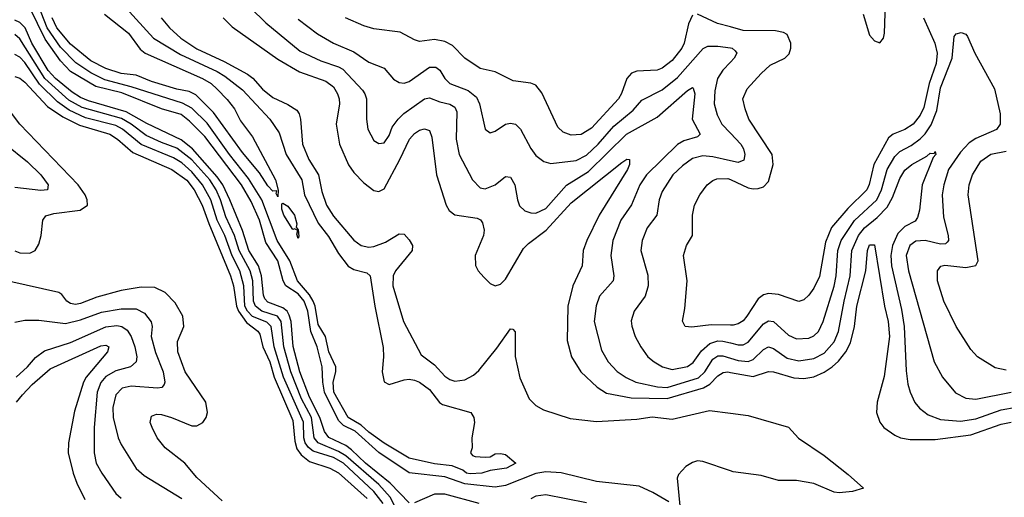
# Model space of a CAD drawing. Header units: inches. Extents: x 990535 to 1117859, y 769386 to 892122.
# Tile 420 of 656: x 1107189 to 1111083, y 792274 to 794163. Entities that reach past the tile are written whole.
import ezdxf

# ---------------------------------------------------------------- set-up
doc = ezdxf.new("R2010")
doc.units = ezdxf.units.IN
doc.header["$MEASUREMENT"] = 0
doc.layers.add('B1709', color=7, linetype='Continuous')
doc.layers.add('B1719', color=7, linetype='Continuous')

msp = doc.modelspace()

# ---------------------------------------------------------------- linework, layer by layer
at = {"layer": 'B1709', "color": 5}
for points, elevation in [([(1109756, 792256), (1109693.4, 792293.4), (1109638.4, 792318.4), (1109470, 792337.4), (1109330, 792371.3), (1109270, 792374.8), (1109230, 792368.7), (1109110, 792321.4), (1109070, 792315.1), (1108950, 792327.5), (1108870, 792355.7), (1108730, 792371), (1108610, 792451.3), (1108515.9, 792535.9), (1108470, 792558.4), (1108450, 792578.6), (1108394.3, 792690), (1108387.5, 792730), (1108385.5, 792790), (1108366.2, 792870), (1108340.4, 792930), (1108328.6, 793010), (1108314.2, 793050), (1108290, 793078.7), (1108241.6, 793110), (1108231.3, 793130), (1108210, 793210), (1108162.2, 793282.2), (1108137.3, 793370), (1108104.2, 793444.2), (1108066.2, 793510), (1107921.1, 793701.1), (1107861.2, 793761.2), (1107827.7, 793787.7), (1107750.1, 793810.1), (1107592.9, 793872.9), (1107490, 793898.4), (1107390, 793957.6), (1107350, 794000.2), (1107290, 794086.3), (1107228.7, 794210)], 2680), ([(1107609.6, 794210), (1107718.4, 794090), (1107825.5, 794025.5), (1107970, 793958.4), (1107999.9, 793939.9), (1108070, 793885.1), (1108178.3, 793770), (1108214.9, 793714.9), (1108243.6, 793630), (1108305.5, 793530), (1108316.1, 793470), (1108370, 793358.9), (1108410, 793306.1), (1108450, 793238.8), (1108488.7, 793188.7), (1108510, 793175), (1108562.5, 793162.5), (1108575.2, 793150), (1108593.5, 793030), (1108626.3, 792866.3), (1108628, 792830), (1108622.2, 792770), (1108630, 792730.4), (1108650, 792720.5), (1108710, 792739.4), (1108730, 792741.8), (1108750, 792738.2), (1108770, 792730.1), (1108810, 792700.8), (1108848.9, 792648.9), (1108861, 792641), (1108973.4, 792610), (1108984.9, 792590), (1108988, 792570), (1108977.3, 792510), (1108978, 792470), (1108971.3, 792450), (1108979.6, 792439.6), (1108990, 792436), (1109030, 792432.7), (1109050, 792434.4), (1109070, 792446), (1109090, 792448), (1109110, 792443.8), (1109150.6, 792410), (1109113.7, 792390), (1109050, 792380.9), (1109016.4, 792370), (1108970, 792367.2), (1108956.3, 792370), (1108941.7, 792381.7), (1108899.2, 792399.2), (1108830, 792406.4), (1108730, 792429.6), (1108630, 792489), (1108570, 792532), (1108539.9, 792559.9), (1108487.6, 792590), (1108431.8, 792690), (1108428.8, 792730), (1108439.1, 792770), (1108439, 792790), (1108411.2, 792850), (1108399, 792910), (1108370, 792958.3), (1108357.9, 793030), (1108350.4, 793050), (1108335.1, 793075.1), (1108288, 793130), (1108257, 793210), (1108206.8, 793290), (1108147.4, 793450), (1108094.4, 793534.4), (1108018.6, 793630), (1107930, 793753.7), (1107870, 793812.7), (1107832.4, 793832.4), (1107630, 793897.9), (1107525.5, 793925.5), (1107470, 793952.2), (1107411.7, 793991.7), (1107350, 794053.9), (1107298.1, 794130), (1107261.8, 794221.8)], 2660), ([(1108101.8, 794210), (1108162.5, 794150), (1108298.4, 794038.4), (1108379.5, 793999.5), (1108450, 793976.7), (1108466.5, 793966.5), (1108544.5, 793884.5), (1108554.5, 793870), (1108560.4, 793850), (1108560.2, 793770), (1108566.5, 793730), (1108590, 793685.7), (1108610, 793673.4), (1108630, 793676.5), (1108650, 793704.9), (1108662.8, 793737.2), (1108686.4, 793770), (1108708.4, 793791.6), (1108790, 793849.5), (1108810, 793853.2), (1108850, 793837.7), (1108890, 793829.1), (1108910, 793816.8), (1108917.9, 793797.9), (1108915.4, 793690), (1108927, 793630), (1108979.2, 793530), (1109010, 793498.2), (1109030, 793493.7), (1109069.7, 793510), (1109110, 793542.2), (1109130, 793540.3), (1109146.8, 793510), (1109157.7, 793450), (1109166.3, 793426.3), (1109186.7, 793406.7), (1109210, 793398.5), (1109230, 793397.7), (1109270, 793415.7), (1109351.7, 793508.3), (1109438.1, 793561.9), (1109589, 793710), (1109710, 793777.3), (1109830, 793882.5), (1109850, 793894.2), (1109852.6, 793892.6), (1109859.3, 793870), (1109848.8, 793770), (1109880.2, 793710), (1109870, 793699.4), (1109816.1, 793683.9), (1109791.1, 793668.9), (1109668.2, 793550), (1109642, 793510), (1109609, 793431), (1109565.8, 793370), (1109534.7, 793290), (1109526.6, 793230), (1109538.7, 793150), (1109535.6, 793130), (1109481.4, 793070), (1109468.7, 793031.3), (1109461.2, 792970), (1109490, 792856.5), (1109516.3, 792810), (1109551.8, 792771.8), (1109587.6, 792747.6), (1109626.3, 792730), (1109710.9, 792710.9), (1109750, 792708.8), (1109873.4, 792746.6), (1109898.6, 792770), (1109930, 792821.2), (1109950, 792833.3), (1109970, 792834.4), (1110000, 792825)], 2740), ([(1107524.4, 794184.4), (1107620.1, 794110), (1107666, 794046), (1107685.2, 794030), (1107912.4, 793930), (1107945.8, 793910), (1107970, 793887.8), (1108010, 793847.6), (1108039.1, 793810), (1108063, 793763), (1108110, 793699.1), (1108200.5, 793530), (1108211, 793489), (1108210, 793462.7), (1108204.1, 793475.9), (1108205.6, 793485.6), (1108190, 793484.8), (1108170, 793506.1), (1108137.9, 793557.9), (1108070, 793637.8), (1107955.8, 793795.8), (1107886.2, 793866.2), (1107859.2, 793879.2), (1107810, 793887.9), (1107710, 793918.4), (1107650, 793942.9), (1107590, 793950.2), (1107530, 793970.3), (1107470, 794000.4), (1107390, 794066.4), (1107336.7, 794130), (1107317.2, 794170)], 2640), ([(1107748.3, 794170), (1107781, 794130), (1107826.9, 794090), (1107890, 794047.1), (1107997.6, 793997.6), (1108090, 793946.7), (1108111.2, 793931.2), (1108150, 793887.7), (1108190, 793854.7), (1108250, 793827.7), (1108284.6, 793804.6), (1108294.5, 793790), (1108299.5, 793770), (1108308, 793670), (1108333, 793610), (1108371.4, 793550), (1108383.4, 793483.4), (1108402.3, 793430), (1108430, 793385.7), (1108510, 793290.7), (1108539.1, 793270), (1108570, 793264), (1108590, 793266.6), (1108636.3, 793283.7), (1108690, 793315.8), (1108710, 793315), (1108730, 793292.2), (1108742.2, 793270), (1108741.4, 793250), (1108675.3, 793170), (1108665.9, 793150), (1108664.8, 793110), (1108706.6, 792970), (1108777.2, 792837.2), (1108830, 792798), (1108870, 792753.4), (1108890, 792740.7), (1108910, 792733.8), (1108950, 792738.3), (1108983.2, 792756.8), (1109004.5, 792775.5), (1109076.3, 792863.7), (1109130, 792940.2), (1109139, 792939), (1109148.7, 792928.7), (1109149, 792831), (1109166.6, 792746.6), (1109203.7, 792663.7), (1109230, 792637.6), (1109260.7, 792620.7), (1109366.2, 792586.2), (1109470, 792574.4), (1109630, 792583.7), (1109690, 792592), (1109770, 792583.7), (1109917.4, 792617.4), (1110000, 792606.8)], 2680), ([(1107994.1, 794170), (1108030, 794134.2), (1108210, 794007), (1108296, 793956), (1108399.6, 793919.6), (1108430, 793897.6), (1108446.5, 793870), (1108452.5, 793850), (1108453.5, 793830), (1108440.1, 793750), (1108453.9, 793670), (1108490, 793589.3), (1108510, 793558.2), (1108550, 793517.4), (1108590, 793487.8), (1108610, 793483.5), (1108630, 793494.3), (1108693.1, 793610), (1108730.5, 793690), (1108750, 793713.3), (1108770, 793726.4), (1108790, 793731.5), (1108810, 793724), (1108818.9, 793698.9), (1108837.2, 793550), (1108875.6, 793430), (1108887.8, 793407.8), (1108910, 793391.4), (1108998.4, 793378.4), (1109011.9, 793371.9), (1109019.9, 793359.9), (1109025.9, 793330), (1109022.7, 793310), (1108991, 793230), (1108991.2, 793191.2), (1109001.7, 793170), (1109024.7, 793144.7), (1109050, 793120.3), (1109070, 793110.3), (1109090, 793116.5), (1109110, 793137.1), (1109181.6, 793258.4), (1109201.5, 793278.5), (1109271.1, 793330), (1109370, 793438.7), (1109570, 793598.3), (1109590, 793611.8), (1109601, 793610), (1109600.2, 793590), (1109592.6, 793570), (1109481.3, 793390), (1109432.3, 793290), (1109417.4, 793250), (1109414, 793190), (1109377, 793110), (1109357, 793030), (1109354.2, 792894.2), (1109370.8, 792830), (1109407.8, 792770), (1109473.2, 792710), (1109510, 792686.3), (1109607.1, 792667.1), (1109750, 792664.8), (1109892.7, 792707.3), (1109917.7, 792722.3), (1109950, 792754.7), (1109971.5, 792768.5), (1109990, 792770.4), (1110000, 792768.5)], 2720), ([(1109850, 794181.2), (1109833.7, 794146.3), (1109817.4, 794070), (1109808, 794050), (1109770, 794001), (1109730, 793970.5), (1109710, 793963.3), (1109630, 793959.3), (1109608.9, 793951.1), (1109590.3, 793929.7), (1109569.2, 793870.8), (1109556.6, 793850), (1109450, 793734.1), (1109410, 793708.9), (1109370, 793706.7), (1109338.2, 793718.2), (1109317.2, 793737.2), (1109253.9, 793873.9), (1109230, 793904.2), (1109210, 793911.5), (1109140.8, 793920.8), (1109070, 793956.3), (1109010, 793970.2), (1108950, 794010.2), (1108900.2, 794060.2), (1108870, 794076.4), (1108830, 794085), (1108770, 794077.1), (1108750, 794082.6), (1108693.2, 794113.2), (1108590, 794126.6), (1108550, 794138.5), (1108477.4, 794170)], 2780), ([(1110000, 794134.1), (1109948.3, 794148.3), (1109870, 794184.4)], 2780), ([(1108730, 792252.6), (1108654, 792330), (1108556.7, 792410), (1108502, 792462), (1108478.9, 792478.9), (1108411.5, 792511.5), (1108394.7, 792534.7), (1108376.4, 792590), (1108335.4, 792670), (1108297.1, 792770), (1108270.8, 792870.8), (1108262.6, 792970), (1108255.1, 792995.1), (1108246.4, 793010), (1108230, 793023.8), (1108170, 793045.5), (1108158.8, 793058.8), (1108153.4, 793073.4), (1108145.4, 793150), (1108133.6, 793190), (1108095.9, 793250), (1108069.8, 793329.8), (1108019.6, 793450), (1107992.1, 793510), (1107970, 793542.1), (1107872.2, 793652.2), (1107828.2, 793688.2), (1107692.2, 793752.2), (1107610, 793798.9), (1107461.6, 793841.6), (1107430, 793854.7), (1107396.5, 793876.5), (1107330.7, 793930.7), (1107301.9, 793961.9), (1107236.9, 794070), (1107211.1, 794130), (1107190, 794151.5), (1107170, 794160.7)], 2720), ([(1108290, 794164.6), (1108366.4, 794106.4), (1108430, 794069.6), (1108510, 794035.1), (1108570, 793995.1), (1108630, 793971.2), (1108667.1, 793927.1), (1108690, 793915), (1108710, 793912.4), (1108730, 793917.9), (1108810, 793975.4), (1108834.6, 793974.6), (1108850, 793963.2), (1108870.1, 793930), (1108890, 793910.1), (1108963.2, 793883.2), (1108995.8, 793855.8), (1109008, 793830), (1109030.5, 793730), (1109050, 793715.8), (1109070, 793722.6), (1109110, 793749.1), (1109130, 793753.6), (1109150, 793749.1), (1109170, 793730.3), (1109210, 793654), (1109230, 793625.2), (1109262.5, 793602.5), (1109290, 793594.2), (1109390, 793605.7), (1109430, 793626.6), (1109476.5, 793670), (1109538.5, 793741.5), (1109614.6, 793805.4), (1109650, 793843.9), (1109730, 793884.8), (1109790, 793934.2), (1109891.5, 794048.5), (1109910, 794057.8), (1109950, 794057.4), (1110000, 794050.8)], 2760), ([(1108690, 792204.6), (1108654.8, 792274.8), (1108610, 792325.6), (1108478.6, 792438.6), (1108450, 792456.1), (1108369.9, 792490), (1108354, 792510), (1108343, 792590), (1108303.7, 792663.7), (1108261.5, 792770), (1108233.6, 792870), (1108223.1, 792970), (1108208.7, 792990), (1108146.2, 793010), (1108121.3, 793030), (1108114.2, 793050), (1108111.1, 793130), (1108100.7, 793170), (1108057.3, 793250), (1108039.3, 793310), (1108003.9, 793383.9), (1107982.9, 793450), (1107965.7, 793490), (1107941, 793530), (1107870, 793608.8), (1107810, 793655.4), (1107750, 793676.8), (1107690, 793705.3), (1107630, 793750.2), (1107592.1, 793772.1), (1107435.9, 793815.9), (1107384.2, 793844.2), (1107288.6, 793930), (1107190, 794086.7), (1107170, 794104.4)], 2740), ([(1108626.3, 792250), (1108590, 792297.8), (1108469.1, 792410), (1108430, 792432.1), (1108350, 792457.1), (1108331.1, 792471.1), (1108318.2, 792490), (1108312.9, 792510), (1108311.6, 792571.6), (1108231.8, 792750), (1108195.8, 792870), (1108183.5, 792950), (1108166.6, 792966.6), (1108110, 792989.3), (1108089.8, 793010), (1108080.2, 793030), (1108075.5, 793110), (1108059.7, 793170), (1108028.9, 793228.9), (1108000.6, 793310), (1107970.2, 793370), (1107944.5, 793450), (1107912.8, 793510), (1107870, 793561.8), (1107830, 793596.8), (1107797.1, 793617.1), (1107669.3, 793669.3), (1107596.3, 793730), (1107570, 793744.6), (1107450, 793774.8), (1107384.8, 793804.8), (1107338.2, 793838.2), (1107267.9, 793907.9), (1107210, 793993.9), (1107190, 794015.1), (1107170, 794025.6)], 2760), ([(1110000, 793994.5), (1109970, 793963.8), (1109949.2, 793930), (1109937.9, 793882.1), (1109935.9, 793830), (1109947, 793787), (1109966.3, 793750), (1110000, 793713.6)], 2760), ([(1107170, 793937.8), (1107190, 793932), (1107210, 793916.3), (1107299.7, 793819.7), (1107359.2, 793779.2), (1107426.1, 793746.1), (1107545.6, 793710), (1107575.7, 793690), (1107637.2, 793637.2), (1107790.5, 793570), (1107850, 793528.3), (1107879, 793490), (1107910.2, 793430), (1107936.6, 793356.6), (1108023.4, 793150), (1108035.3, 793110), (1108046, 793030), (1108053.9, 793010), (1108086, 792966), (1108131.4, 792931.4), (1108139, 792919), (1108150.7, 792870), (1108178, 792810), (1108195.7, 792750), (1108270, 792578.5), (1108276.7, 792496.7), (1108285.5, 792465.5), (1108301.8, 792441.8), (1108335.7, 792415.7), (1108416.2, 792390), (1108450, 792370.6), (1108563.9, 792270)], 2780), ([(1107170, 793249), (1107190, 793241), (1107230, 793239.3), (1107250, 793249.7), (1107264.5, 793275.5), (1107274, 793310), (1107281, 793370), (1107292.8, 793387.2), (1107323.8, 793396.2), (1107428.2, 793410), (1107457.1, 793430), (1107456.3, 793450), (1107447.8, 793470), (1107420.7, 793510), (1107190.2, 793750), (1107129.1, 793830)], 2780), ([(1107131.6, 793671.6), (1107220.4, 793600.4), (1107273.2, 793550), (1107302, 793510), (1107299.3, 793490), (1107272.2, 793487.8), (1107170, 793499.7)], 2760), ([(1110000, 793605.3), (1109930, 793620.7), (1109890, 793624.9), (1109850, 793614), (1109810, 793585.2), (1109772.1, 793550), (1109730, 793483.5), (1109717.8, 793450), (1109708.7, 793390), (1109670, 793339.8), (1109650.1, 793290), (1109645.3, 793250), (1109673.2, 793153.2), (1109674.8, 793110), (1109662.2, 793070), (1109618.8, 793010), (1109607.9, 792972.1), (1109609.3, 792950.7), (1109622.7, 792910), (1109645.2, 792870), (1109673.8, 792830), (1109697.6, 792810), (1109731.6, 792790), (1109770, 792779.6), (1109830, 792792.1), (1109852.9, 792807.1), (1109886, 792854), (1109917.9, 792882.1), (1109950, 792892.6), (1109970, 792892), (1110000, 792884.6)], 2760), ([(1110000, 792955.4), (1109923.9, 792956.1), (1109847.7, 792947.7), (1109821, 792950), (1109810.4, 792970.4), (1109819.7, 793020.3), (1109829.3, 793130.7), (1109814.2, 793230), (1109825.5, 793270), (1109850.2, 793310), (1109850.1, 793390), (1109857.5, 793430), (1109879.2, 793470), (1109908.4, 793510), (1109930, 793527), (1109946.4, 793533.6), (1109990, 793535), (1110000, 793530.4)], 2780), ([(1107990, 792260.6), (1107890, 792352.5), (1107841.8, 792410), (1107765, 792470), (1107733.2, 792510), (1107712.8, 792550), (1107705.5, 792570), (1107710, 792595.6), (1107730, 792603.5), (1107750, 792601.2), (1107790, 792589.9), (1107870, 792556.5), (1107890, 792557.3), (1107913.4, 792570), (1107926.8, 792590), (1107931.3, 792610), (1107925.1, 792650), (1107843.6, 792770), (1107814.7, 792850), (1107813.5, 792890), (1107838.3, 792950), (1107834.9, 792990), (1107803.8, 793043.8), (1107764.8, 793084.8), (1107723.9, 793103.9), (1107670, 793105.5), (1107590, 793092.1), (1107494.4, 793065.6), (1107430, 793041.3), (1107410, 793037.3), (1107390, 793040.1), (1107375.2, 793050), (1107356.3, 793076.3), (1107344, 793084), (1107150, 793127.3)], 2780), ([(1107170, 792966.7), (1107210, 792974.2), (1107264.7, 792975.3), (1107370, 792961.5), (1107430, 792975.5), (1107513.4, 793006.6), (1107590, 793019.3), (1107650, 793019), (1107682.5, 793002.5), (1107708.8, 792968.8), (1107713, 792950), (1107709.4, 792910), (1107726.6, 792846.6), (1107756.2, 792770), (1107763, 792730), (1107760, 792720), (1107751.7, 792708.3), (1107733.6, 792706.4), (1107630, 792713.4), (1107594.5, 792705.5), (1107570, 792679.8), (1107558.1, 792630), (1107559, 792590), (1107578.1, 792510), (1107590, 792482.8), (1107650, 792387.8), (1107681.2, 792361.2), (1107830.1, 792270.1)], 2760), ([(1107175.8, 792750), (1107219.5, 792790), (1107252.3, 792827.7), (1107286.9, 792853.1), (1107390, 792886.7), (1107530, 792948.3), (1107573.9, 792953.9), (1107592.8, 792950), (1107614.6, 792934.6), (1107630.5, 792910), (1107644.8, 792870), (1107652.3, 792830), (1107650.1, 792810), (1107627.9, 792790), (1107570, 792775.1), (1107530, 792752.1), (1107510, 792728.1), (1107495.9, 792690), (1107484.4, 792550), (1107483.8, 792450), (1107491.7, 792410), (1107514, 792370), (1107568.8, 792290), (1107590, 792270.9)], 2740), ([(1107176.7, 792650), (1107200, 792680), (1107239.2, 792720.8), (1107310, 792782.1), (1107510, 792873.2), (1107530, 792876.1), (1107541.2, 792870), (1107536.2, 792850), (1107451.9, 792750), (1107441.8, 792730), (1107405.4, 792614.6), (1107382.4, 792490), (1107381, 792450), (1107400.8, 792370), (1107414.7, 792330), (1107446.3, 792266.2)], 2720), ([(1110000, 792379.1), (1109890, 792416.6), (1109870, 792418.1), (1109850, 792412.2), (1109823.8, 792396.2), (1109794.7, 792365.3), (1109789.6, 792350), (1109799.1, 792240.9)], 2680), ([(1109006, 792250), (1108870, 792287.3), (1108830, 792286.9), (1108750, 792252.8)], 2720), ([(1109430, 792253.1), (1109270, 792284.7), (1109230, 792278.9), (1109210, 792268)], 2720)]:
    msp.add_lwpolyline(points, dxfattribs=dict(at, elevation=elevation))
at = {"layer": 'B1709', "color": 5, "elevation": 2640}
msp.add_lwpolyline([(1108290, 793298), (1108285.6, 793314.4), (1108288.9, 793328.9), (1108275.3, 793335.3), (1108270, 793332.7), (1108233.3, 793390), (1108226.3, 793413.7), (1108225.7, 793434.3), (1108230, 793437.1), (1108250, 793426), (1108275.8, 793390), (1108284.9, 793355.1), (1108282.8, 793342.8), (1108290, 793332), (1108293.4, 793306.6)], close=True, dxfattribs=at)
at = {"layer": 'B1719', "color": 5}
for points, elevation in [([(1110524.6, 794184.6), (1110550, 794101), (1110570, 794078.8), (1110590, 794071), (1110605.2, 794090), (1110609.4, 794110), (1110614.1, 794265.9)], 2820), ([(1110762.6, 794170), (1110808.3, 794070), (1110817.2, 794030), (1110813.9, 793990), (1110786.2, 793910), (1110764.5, 793815.5), (1110750, 793785.4), (1110722.5, 793750), (1110690, 793728.1), (1110642.9, 793710), (1110624.4, 793695.6), (1110566.8, 793590), (1110548.7, 793511.3), (1110539.3, 793490), (1110464.1, 793415.9), (1110399.2, 793340.8), (1110376.3, 793283.7), (1110352.3, 793147.7), (1110330, 793100.7), (1110310, 793073.2), (1110290, 793055.2), (1110270, 793049.2), (1110190, 793076.6), (1110150, 793080.4), (1110130, 793074.6), (1110110, 793059.4), (1110064.1, 792990), (1110050, 792972.7), (1110030, 792960.4), (1110010, 792955.3), (1110000, 792955.4)], 2780), ([(1110000, 793530.4), (1110070, 793498.2), (1110090, 793494), (1110110, 793495), (1110130, 793502.5), (1110150, 793523.5), (1110168.3, 793590), (1110164.4, 793630), (1110073, 793770), (1110057.5, 793810), (1110049.4, 793850), (1110066.2, 793890), (1110120.7, 793950), (1110157.5, 793982.5), (1110214.7, 794010), (1110232.7, 794027.3), (1110238.9, 794050), (1110238.1, 794070), (1110223.8, 794103.8), (1110210, 794112.5), (1110178.1, 794118.1), (1110050, 794120.3), (1110000, 794134.1)], 2780), ([(1110000, 792884.6), (1110030, 792877.1), (1110050, 792877.7), (1110070, 792888.3), (1110130, 792960.4), (1110150, 792971.7), (1110170.1, 792970.1), (1110230, 792915.3), (1110261.5, 792901.5), (1110310, 792904.1), (1110330, 792912.5), (1110348, 792930), (1110366.5, 792970), (1110410.2, 793109.8), (1110418.3, 793150), (1110424.5, 793250), (1110437.6, 793290), (1110490.7, 793369.3), (1110578.1, 793450), (1110597.1, 793490), (1110619.9, 793570), (1110650, 793622), (1110670, 793641.9), (1110714.7, 793665.3), (1110750, 793691.3), (1110770, 793711.5), (1110793.1, 793746.9), (1110816.3, 793803.7), (1110830, 793893.2), (1110876, 794010), (1110884.4, 794095.6), (1110892.7, 794107.3), (1110912.7, 794112.7), (1110930, 794105.7), (1110936.9, 794096.9), (1110966.7, 794030), (1111044.4, 793890), (1111066.5, 793790), (1111066.2, 793750), (1111051.4, 793728.6), (1110970, 793693.2), (1110944.1, 793675.9), (1110910, 793639.3), (1110862.3, 793570), (1110843, 793510), (1110837.5, 793470), (1110841.8, 793381.8), (1110860.4, 793310), (1110861.5, 793290), (1110857.3, 793282.7), (1110850, 793276.8), (1110830, 793275.8), (1110770, 793289.6), (1110732.9, 793287.1), (1110708.8, 793270), (1110694.7, 793230), (1110703.3, 793170), (1110806, 792810), (1110838.5, 792750), (1110890, 792687.6), (1110930, 792666.8), (1110970, 792662.2), (1111110, 792689.7)], 2760), ([(1110000, 794050.8), (1110006, 794050), (1110019.1, 794039.1), (1110025.4, 794030), (1110015.1, 794010), (1110000, 793994.5)], 2760), ([(1110000, 793713.6), (1110040.4, 793670), (1110051.8, 793651.8), (1110056.9, 793630), (1110052.9, 793607.1), (1110030, 793598.7), (1110000, 793605.3)], 2760), ([(1110000, 792825), (1110030, 792815.5), (1110070, 792811.7), (1110090, 792819.7), (1110130, 792859.3), (1110150, 792869.6), (1110170, 792863.1), (1110224.6, 792824.6), (1110270, 792813.7), (1110330, 792822.7), (1110370, 792844.4), (1110410.4, 792889.6), (1110427.2, 792930), (1110449.1, 793050), (1110473.9, 793150), (1110479.4, 793250), (1110505.6, 793310), (1110530, 793340.1), (1110579.9, 793380.1), (1110619, 793421), (1110640.7, 793459.3), (1110670, 793535.3), (1110690, 793567.3), (1110716.8, 793590), (1110776.8, 793623.2), (1110790, 793634.8), (1110806, 793634), (1110810, 793641), (1110811.6, 793630), (1110801.9, 793618.1), (1110758.1, 793510), (1110747.2, 793410), (1110739, 793381), (1110730, 793366.5), (1110690, 793345), (1110662.4, 793317.6), (1110640.8, 793270), (1110633.9, 793230), (1110637.1, 793190), (1110676.5, 793016.5), (1110686.9, 792950), (1110694.3, 792774.3), (1110701.4, 792721.4), (1110710.2, 792690), (1110729.5, 792649.5), (1110747.3, 792627.3), (1110781.1, 792601.1), (1110830, 792582.3), (1110910, 792575.2), (1110970, 792584.5), (1111070, 792620.3), (1111130, 792630.4)], 2740), ([(1111090, 792776.8), (1111046.9, 792786.9), (1110976.5, 792830), (1110950, 792858.7), (1110892, 792950), (1110843.5, 793050), (1110818.4, 793130), (1110818.2, 793170), (1110831.8, 793188.2), (1110847.6, 793192.4), (1110930, 793183.1), (1110970, 793191.3), (1110979, 793210), (1110939.5, 793470), (1110943.9, 793510), (1110956.6, 793550), (1110990, 793603.2), (1111030, 793631.3), (1111090, 793643.5)], 2780), ([(1110000, 792768.5), (1110090, 792751.7), (1110150, 792771.9), (1110170, 792770.1), (1110250, 792747.4), (1110290, 792744.4), (1110330, 792751.4), (1110370, 792768.7), (1110402.1, 792790), (1110426.7, 792813.3), (1110456, 792850), (1110474.8, 792885.2), (1110490.8, 792950), (1110499.4, 793030), (1110535, 793170), (1110542.4, 793250), (1110550, 793272.9), (1110570, 793272.4), (1110609.4, 793030), (1110623.7, 792970), (1110628.8, 792910), (1110607.5, 792752.5), (1110580.1, 792650), (1110576.8, 792610), (1110591.2, 792571.2), (1110606.5, 792550), (1110650, 792520.1), (1110672.4, 792510), (1110710, 792502.5), (1110810, 792503.1), (1110950, 792522), (1111070, 792563.3), (1111110, 792571.7)], 2720), ([(1110000, 792606.8), (1110070, 792597.8), (1110230, 792552), (1110268.7, 792508.7), (1110370, 792440.4), (1110465.1, 792365.1), (1110526, 792310), (1110483, 792297), (1110430, 792292.2), (1110410, 792294.9), (1110329, 792329), (1110260.7, 792340.7), (1110190, 792340.9), (1110121.2, 792361.2), (1110010, 792375.7), (1110000, 792379.1)], 2680)]:
    msp.add_lwpolyline(points, dxfattribs=dict(at, elevation=elevation))

doc.saveas('drawing.dxf')
